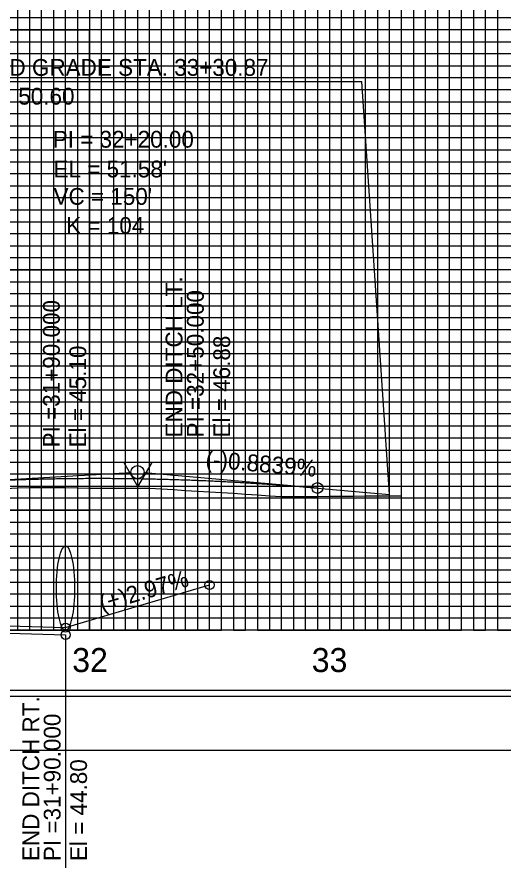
# Model space of a CAD drawing. Extents: x 2345490 to 2445302, y 465165 to 573888.
# Drawn here: x 2383850.2 to 2384053.2, y 536101.6 to 536456.1 of the extents above; entities that cross this region are included whole.
import ezdxf

# ---------------------------------------------------------------- set-up
doc = ezdxf.new("R2010")
doc.units = 0
for name, color, linetype in [('Old_Level_1', 7, 'Continuous'), ('Old_Level_18', 7, 'Continuous'), ('Old_Level_2', 7, 'Continuous'), ('Old_Level_3', 7, 'Continuous'), ('Old_Level_41', 7, 'Continuous'), ('Old_Level_42', 7, 'Continuous'), ('Old_Level_43', 7, 'Continuous'), ('Old_Level_50', 7, 'Continuous'), ('Old_Level_51', 7, 'Continuous'), ('Old_Level_57', 7, 'Continuous'), ('Old_Level_62', 7, 'Continuous')]:
    doc.layers.add(name, color=color, linetype=linetype)

msp = doc.modelspace()

# ---------------------------------------------------------------- linework, layer by layer
at = {"layer": 'Old_Level_1'}
msp.add_lwpolyline([(2383845.454, 536259.67311), (2383850.454, 536259.97813), (2383855.454, 536260.05146), (2383860.454, 536260.05683), (2383865.454, 536260.06219), (2383870.454, 536260.04752), (2383875.454, 536259.94191), (2383880.454, 536259.83629), (2383885.454, 536259.8374), (2383890.454, 536259.84486), (2383895.454, 536259.85232), (2383900.454, 536259.8328), (2383905.454, 536259.71603), (2383910.454, 536259.51471), (2383915.454, 536259.15985), (2383920.454, 536258.805), (2383925.454, 536258.47662), (2383930.454, 536258.21823), (2383935.454, 536257.95984), (2383940.454, 536257.64427), (2383945.454, 536257.29331), (2383950.454, 536256.94236), (2383955.454, 536256.63102), (2383960.454, 536256.38032), (2383965.454, 536256.31431), (2383970.454, 536256.33279), (2383975.454, 536256.36638), (2383980.454, 536256.41977), (2383985.454, 536256.47316), (2383990.454, 536256.51426), (2383995.454, 536256.53289), (2384000.454, 536256.55152), (2384005.454, 536256.58884), (2384010.454, 536256.64379)], dxfattribs=at)
at = {"layer": 'Old_Level_18'}
msp.add_lwpolyline([(2384530.454, 537225.68175), (2383030.454, 537225.68175), (2383030.454, 536175.68175), (2384530.454, 536175.68175)], close=True, dxfattribs=at)
at = {"layer": 'Old_Level_2'}
for p, q in [((2383828.60925, 536429.22708), (2383993.96575, 536429.22708)), ((2384005.454, 536257.20056), (2383993.96575, 536429.22708)), ((2383825.454, 536262.24641), (2383897.70837, 536266.32665)), ((2383975.454, 536259.85231), (2383903.19332, 536266.23957)), ((2383975.454, 536259.85231), (2384005.454, 536257.20056))]:
    msp.add_line(p, q, dxfattribs=at)
msp.add_lwpolyline([(2383906.51025, 536270.51195), (2383894.76775, 536270.49745), (2383900.65125, 536260.3792)], close=True, dxfattribs=at)
for centre, radius in [((2383900.454, 536266.4817), 2.75), ((2383975.454, 536259.85231), 2.25)]:
    msp.add_circle(centre, radius, dxfattribs=at)
msp.add_spline([(2383825.454, 536262.24641), (2383828.454, 536262.41147), (2383831.454, 536262.56785), (2383834.454, 536262.71553), (2383837.454, 536262.85452), (2383840.454, 536262.98482), (2383843.454, 536263.10643), (2383846.454, 536263.21934), (2383849.454, 536263.32356), (2383852.454, 536263.4191), (2383855.454, 536263.50594), (2383858.454, 536263.58408), (2383861.454, 536263.65354), (2383864.454, 536263.71431), (2383867.454, 536263.76638), (2383870.454, 536263.80976), (2383873.454, 536263.84445), (2383876.454, 536263.87045), (2383879.454, 536263.88776), (2383882.454, 536263.89637), (2383885.454, 536263.89629), (2383888.454, 536263.88752), (2383891.454, 536263.87006), (2383894.454, 536263.84391), (2383897.454, 536263.80907), (2383900.454, 536263.76553), (2383903.454, 536263.7133), (2383906.454, 536263.65238), (2383909.454, 536263.58277), (2383912.454, 536263.50447), (2383915.454, 536263.41747), (2383918.454, 536263.32179), (2383921.454, 536263.21741), (2383924.454, 536263.10434), (2383927.454, 536262.98258), (2383930.454, 536262.85212), (2383933.454, 536262.71298), (2383936.454, 536262.56514), (2383939.454, 536262.40861), (2383942.454, 536262.24339), (2383945.454, 536262.06948), (2383948.454, 536261.88688), (2383951.454, 536261.69558), (2383954.454, 536261.49559), (2383957.454, 536261.28692), (2383960.454, 536261.06954), (2383963.454, 536260.84348), (2383966.454, 536260.60873), (2383969.454, 536260.36528), (2383972.454, 536260.11314), (2383975.454, 536259.85231)], degree=3, dxfattribs=at)
at = {"layer": 'Old_Level_3'}
for p, q in [((2383930.45395, 536219.48175), (2383930.45395, 536354.98212)), ((2383870.45371, 536201.68175), (2383870.45371, 536342.15452)), ((2383870.45371, 536201.68175), (2383930.45395, 536219.48175)), ((2383230.45406, 536217.68175), (2383870.45371, 536198.68175)), ((2383745.45414, 536205.48175), (2383870.45371, 536201.68175)), ((2383870.45371, 536198.68175), (2383870.45371, 536101.5628))]:
    msp.add_line(p, q, dxfattribs=at)
for centre in [(2383930.45395, 536219.48175), (2383870.45371, 536201.68175), (2383870.45371, 536198.68175)]:
    msp.add_circle(centre, 1.88794, dxfattribs=at)
msp.add_ellipse((2383870.45371, 536218.12572), major_axis=(0, -17.55603), ratio=0.215875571, dxfattribs=at)
at = {"layer": 'Old_Level_41'}
msp.add_line((2384530.454, 536200.68175), (2383030.454, 536200.68175), dxfattribs=at)
for points in [[(2383855.454, 537225.68175), (2383855.454, 536200.68175), (2383905.454, 536200.68175), (2383905.454, 537225.68175)], [(2383880.454, 537225.68175), (2383880.454, 536200.68175), (2383930.454, 536200.68175), (2383930.454, 537225.68175)], [(2383955.454, 537225.68175), (2383955.454, 536200.68175), (2384005.454, 536200.68175), (2384005.454, 537225.68175)], [(2383980.454, 537225.68175), (2383980.454, 536200.68175), (2384030.454, 536200.68175), (2384030.454, 537225.68175)], [(2384530.454, 536450.68175), (2383030.454, 536450.68175), (2383030.454, 536500.68175), (2384530.454, 536500.68175)], [(2384530.454, 536425.68175), (2383030.454, 536425.68175), (2383030.454, 536375.68175), (2384530.454, 536375.68175)], [(2384530.454, 536325.68175), (2383030.454, 536325.68175), (2383030.454, 536275.68175), (2384530.454, 536275.68175)], [(2384530.454, 536250.68175), (2383030.454, 536250.68175), (2383030.454, 536300.68175), (2384530.454, 536300.68175)], [(2384530.454, 536225.68175), (2383030.454, 536225.68175)]]:
    msp.add_lwpolyline(points, dxfattribs=at)
at = {"layer": 'Old_Level_42'}
msp.add_lwpolyline([(2384530.454, 536350.68175), (2383030.454, 536350.68175), (2383030.454, 536400.68175), (2384530.454, 536400.68175)], dxfattribs=at)
at = {"layer": 'Old_Level_43'}
for points in [[(2383850.454, 537225.68175), (2383850.454, 536200.68175), (2383860.454, 536200.68175), (2383860.454, 537225.68175)], [(2383865.454, 537225.68175), (2383865.454, 536200.68175), (2383870.454, 536200.68175), (2383870.454, 537225.68175)], [(2383875.454, 537225.68175), (2383875.454, 536200.68175), (2383885.454, 536200.68175), (2383885.454, 537225.68175)], [(2383890.454, 537225.68175), (2383890.454, 536200.68175), (2383895.454, 536200.68175), (2383895.454, 537225.68175)], [(2383900.454, 537225.68175), (2383900.454, 536200.68175), (2383910.454, 536200.68175), (2383910.454, 537225.68175)], [(2383915.454, 537225.68175), (2383915.454, 536200.68175), (2383920.454, 536200.68175), (2383920.454, 537225.68175)], [(2383925.454, 537225.68175), (2383925.454, 536200.68175), (2383935.454, 536200.68175), (2383935.454, 537225.68175)], [(2383940.454, 537225.68175), (2383940.454, 536200.68175), (2383945.454, 536200.68175), (2383945.454, 537225.68175)], [(2383950.454, 537225.68175), (2383950.454, 536200.68175), (2383960.454, 536200.68175), (2383960.454, 537225.68175)], [(2383965.454, 537225.68175), (2383965.454, 536200.68175), (2383970.454, 536200.68175), (2383970.454, 537225.68175)], [(2383975.454, 537225.68175), (2383975.454, 536200.68175), (2383985.454, 536200.68175), (2383985.454, 537225.68175)], [(2383990.454, 537225.68175), (2383990.454, 536200.68175), (2383995.454, 536200.68175), (2383995.454, 537225.68175)], [(2384000.454, 537225.68175), (2384000.454, 536200.68175), (2384010.454, 536200.68175), (2384010.454, 537225.68175)], [(2384015.454, 537225.68175), (2384015.454, 536200.68175), (2384020.454, 536200.68175), (2384020.454, 537225.68175)], [(2384025.454, 537225.68175), (2384025.454, 536200.68175), (2384035.454, 536200.68175), (2384035.454, 537225.68175)], [(2384040.454, 537225.68175), (2384040.454, 536200.68175), (2384045.454, 536200.68175), (2384045.454, 537225.68175)], [(2384050.454, 537225.68175), (2384050.454, 536200.68175), (2384060.454, 536200.68175)], [(2384480.454, 536455.68175), (2383080.454, 536455.68175), (2383080.454, 536445.68175), (2384480.454, 536445.68175)], [(2384480.454, 536440.68175), (2383080.454, 536440.68175), (2383080.454, 536435.68175), (2384480.454, 536435.68175)], [(2384480.454, 536430.68175), (2383080.454, 536430.68175), (2383080.454, 536420.68175), (2384480.454, 536420.68175)], [(2384480.454, 536415.68175), (2383080.454, 536415.68175), (2383080.454, 536410.68175), (2384480.454, 536410.68175)], [(2384480.454, 536405.68175), (2383080.454, 536405.68175)], [(2383080.454, 536395.68175), (2384480.454, 536395.68175)], [(2384480.454, 536390.68175), (2383080.454, 536390.68175), (2383080.454, 536385.68175), (2384480.454, 536385.68175)], [(2384480.454, 536380.68175), (2383080.454, 536380.68175)], [(2383080.454, 536370.68175), (2384480.454, 536370.68175)], [(2384480.454, 536365.68175), (2383080.454, 536365.68175), (2383080.454, 536360.68175), (2384480.454, 536360.68175)], [(2384480.454, 536355.68175), (2383080.454, 536355.68175), (2383080.454, 536345.68175), (2384480.454, 536345.68175)], [(2384480.454, 536340.68175), (2383080.454, 536340.68175), (2383080.454, 536335.68175), (2384480.454, 536335.68175)], [(2384480.454, 536330.68175), (2383080.454, 536330.68175), (2383080.454, 536320.68175), (2384480.454, 536320.68175)], [(2384480.454, 536315.68175), (2383080.454, 536315.68175), (2383080.454, 536310.68175), (2384480.454, 536310.68175)], [(2384480.454, 536305.68175), (2383080.454, 536305.68175), (2383080.454, 536295.68175), (2384480.454, 536295.68175)], [(2384480.454, 536290.68175), (2383080.454, 536290.68175), (2383080.454, 536285.68175), (2384480.454, 536285.68175)], [(2384480.454, 536280.68175), (2383080.454, 536280.68175), (2383080.454, 536270.68175), (2384480.454, 536270.68175)], [(2384480.454, 536265.68175), (2383080.454, 536265.68175), (2383080.454, 536260.68175), (2384480.454, 536260.68175)], [(2384480.454, 536255.68175), (2383080.454, 536255.68175), (2383080.454, 536245.68175), (2384480.454, 536245.68175)], [(2384480.454, 536240.68175), (2383080.454, 536240.68175), (2383080.454, 536235.68175), (2384480.454, 536235.68175)], [(2384480.454, 536230.68175), (2383080.454, 536230.68175), (2383080.454, 536220.68175), (2384480.454, 536220.68175)], [(2384480.454, 536215.68175), (2383080.454, 536215.68175), (2383080.454, 536210.68175), (2384480.454, 536210.68175)], [(2384480.454, 536205.68175), (2383080.454, 536205.68175)]]:
    msp.add_lwpolyline(points, dxfattribs=at)
at = {"layer": 'Old_Level_50'}
msp.add_lwpolyline([(2384542.954, 537228.23175), (2382876.454, 537228.23175), (2382876.454, 536173.13175), (2384542.954, 536173.13175)], close=True, dxfattribs=at)
at = {"layer": 'Old_Level_51'}
msp.add_lwpolyline([(2384547.454, 537250.68175), (2382863.454, 537250.68175), (2382863.454, 536150.68175), (2384547.454, 536150.68175)], close=True, dxfattribs=at)
at = {"layer": 'Old_Level_57'}
for p, q in [((2381630.45425, 536450.682), (2383880.45375, 536450.682)), ((2383880.45375, 536200.682), (2383880.45375, 536450.682)), ((2383880.45375, 536200.782), (2383880.45375, 536450.682)), ((2381630.45425, 536400.682), (2383880.45375, 536400.682)), ((2381630.45425, 536350.682), (2383880.45375, 536350.682)), ((2381630.45425, 536300.682), (2383880.45375, 536300.682)), ((2381630.454, 536250.682), (2383880.45375, 536250.682)), ((2381630.45425, 536200.682), (2383880.45375, 536200.682))]:
    msp.add_line(p, q, dxfattribs=at)

# ---------------------------------------------------------------- texts
at = {"layer": 'Old_Level_2'}
for s, height, p in [('END GRADE STA. 33+30.87', 7.0000005, (2383834.09775, 536431.56333)), ('EL. 50.60', 7.000001, (2383834.09775, 536419.56333)), ('PI = 32+20.00', 7.0000005, (2383865.12362, 536401.6346)), ("EL = 51.58'", 7.0000005, (2383865.454, 536389.23328)), ("VC = 150'", 7.000001, (2383865.454, 536377.8231)), ('K = 104', 7.000001, (2383870.74004, 536365.72327))]:
    msp.add_text(s, height=height, dxfattribs=at).set_placement(p)
msp.add_text('(-)0.8839%', height=7, rotation=354.9486506, dxfattribs=at).set_placement((2383928.60628, 536268.55688))
at = {"layer": 'Old_Level_3'}
for s, height, rotation, p in [('END DITCH LT.', 7.0000005, 90, (2383919.17505, 536280.9119)), ('PI =32+50.000', 7.0000005, 90, (2383928.04895, 536280.9119)), ('PI =31+90.000', 7.0000005, 90, (2383868.04871, 536276.77094)), ('El = 46.88', 7.000001, 90, (2383939.04895, 536280.9119)), ('El = 45.10', 7.000001, 90, (2383879.04871, 536276.77094)), ('(+)2.97%', 7.000001, 16.5238043, (2383885.73642, 536208.20001)), ('END DITCH RT.', 7.0000005, 90, (2383859.51392, 536104.44625)), ('PI =31+90.000', 7.0000005, 90, (2383868.38783, 536104.44625)), ('El = 44.80', 7.000001, 90, (2383879.38783, 536104.44625))]:
    msp.add_text(s, height=height, rotation=rotation, dxfattribs=at).set_placement(p)
at = {"layer": 'Old_Level_62'}
for s, p in [('32', (2383873.2282, 536183.18175)), ('33', (2383973.06287, 536183.18175))]:
    msp.add_text(s, height=10.000001, dxfattribs=at).set_placement(p)

doc.saveas('drawing.dxf')
